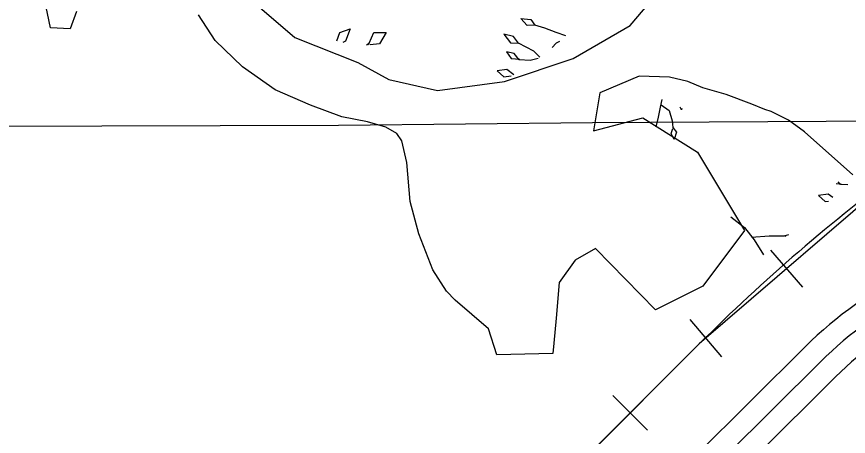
# Model space of a CAD drawing. Extents: x 380424 to 701066, y 1117407 to 1412949.
# Drawn here: x 505846 to 509751, y 1224612 to 1226584 of the extents above; entities that cross this region are included whole.
import ezdxf

# ---------------------------------------------------------------- set-up
doc = ezdxf.new("R2010")
doc.units = 0
for name, color, linetype in [('Cities Incorporated Area', 7, 'Continuous'), ('Islands', 7, 'Continuous'), ('Mangroves', 7, 'Continuous'), ('Railroads', 7, 'Continuous'), ('Section Lines', 7, 'Continuous'), ('US Route Divided Highway Outline and Fill', 7, 'Continuous'), ('US Routes Highway Center Lines', 7, 'Continuous')]:
    doc.layers.add(name, color=color, linetype=linetype)

msp = doc.modelspace()

# ---------------------------------------------------------------- linework, layer by layer
at = {"layer": 'Cities Incorporated Area'}
for points in [[(506126.3, 1226607.8), (506097.9, 1226526.2), (506004.4, 1226531.4), (505970.3, 1226696.4)], [(509771.3, 1225840.9), (509544.9, 1226042.2), (509469.4, 1226097.6), (509388.9, 1226137.9), (509358.7, 1226147.9), (509298.4, 1226173.1), (509177.6, 1226218.4), (509066.9, 1226248.6), (508996.5, 1226278.8), (508910.6, 1226299.4), (508768.2, 1226304.6), (508583.6, 1226225.5), (508553.7, 1226047.6), (508785.1, 1226108), (509041.8, 1225947), (509263.1, 1225579.5), (509066.9, 1225317.7), (508845.5, 1225207), (508563.8, 1225493.9), (508467.5, 1225439.6), (508393.7, 1225334.2), (508378.5, 1225166.5), (508367.9, 1225050.4), (508363.4, 1225001.2), (508100.9, 1224995.6), (508060.6, 1225116.4), (507904.6, 1225252.3), (507863.5, 1225294.5), (507799.3, 1225394), (507733.9, 1225563.7), (507692.8, 1225715.1), (507677.9, 1225898.2), (507653.6, 1226000.9), (507631.2, 1226034.5), (507578.9, 1226064.4), (507493, 1226088.7), (507373.4, 1226113), (507225.8, 1226167.2), (507059.6, 1226240.1), (506906.4, 1226348.5), (506777.5, 1226471.8), (506699.1, 1226591.4)]]:
    msp.add_lwpolyline(points, dxfattribs=at)
at = {"layer": 'Islands'}
msp.add_lwpolyline([(506975, 1226636.8), (507152.2, 1226485.4), (507447.3, 1226368.3), (507592.6, 1226288.6), (507822.1, 1226237), (508136, 1226279.2), (508459.2, 1226387), (508726.3, 1226541.7), (508904.3, 1226752.6)], dxfattribs=at)
at = {"layer": 'Mangroves'}
for points in [[(508242.3, 1226541.3), (508213.7, 1226575.6)], [(508213.7, 1226575.6), (508259.4, 1226569.9)], [(508279.5, 1226544.1), (508242.3, 1226541.3)], [(508259.4, 1226569.9), (508279.5, 1226544.1)], [(508325.2, 1226529.8), (508279.5, 1226544.1)], [(507349.8, 1226469.2), (507363.7, 1226508.3)], [(507363.7, 1226508.3), (507412.4, 1226526)], [(507412.4, 1226526), (507390.3, 1226468.5)], [(507500.9, 1226459.6), (507523.1, 1226508.3)], [(507523.1, 1226508.3), (507580.6, 1226508.3)], [(507580.6, 1226508.3), (507549.6, 1226455.2)], [(508179.4, 1226489.8), (508133.6, 1226501.2)], [(508133.6, 1226501.2), (508165.1, 1226461.2)], [(508379.6, 1226509.8), (508325.2, 1226529.8)], [(508425.1, 1226493.3), (508379.6, 1226509.8)], [(507390.3, 1226468.5), (507377.3, 1226462)], [(507487.8, 1226451.9), (507500.9, 1226459.6)], [(508165.1, 1226461.2), (508202.2, 1226458.3)], [(508202.2, 1226458.3), (508179.4, 1226489.8)], [(508395.1, 1226466.1), (508379.6, 1226458.3)], [(507500.3, 1226451.3), (507496.6, 1226454.7)], [(507549.6, 1226455.2), (507505, 1226451.1)], [(508273.7, 1226421.2), (508202.2, 1226458.3)], [(508301.6, 1226393.3), (508273.7, 1226421.2)], [(508379.6, 1226458.3), (508359.9, 1226438.7)], [(508182.2, 1226409.7), (508145, 1226418.3)], [(508145, 1226418.3), (508167.9, 1226386.8)], [(508167.9, 1226386.8), (508208, 1226384)], [(508205.1, 1226381.1), (508182.2, 1226409.7)], [(508256.6, 1226378.2), (508205.1, 1226381.1)], [(508294.2, 1226387.7), (508256.6, 1226378.2)], [(508147.9, 1226335.3), (508102.1, 1226329.6)], [(508102.1, 1226329.6), (508133.6, 1226301)], [(508133.6, 1226301), (508167.9, 1226305.3)], [(508180.6, 1226310.8), (508147.9, 1226335.3)], [(508874.9, 1226194.7), (508866.7, 1226158)], [(508866.7, 1226158), (508858.4, 1226111.9)], [(508872.7, 1226169.1), (508909.9, 1226143.4)], [(508967.1, 1226146.2), (508960.7, 1226157.8)], [(508969, 1226152.6), (508967.1, 1226146.2)], [(508858.4, 1226111.9), (508847, 1226066.2)], [(508909.9, 1226143.4), (508924.2, 1226094.8)], [(508924.2, 1226094.8), (508927.1, 1226063.3)], [(508918.5, 1226034.7), (508927.1, 1226057.6)], [(508932.8, 1226006.1), (508918.5, 1226034.7)], [(508927.1, 1226063.3), (508944.2, 1226040.4)], [(508944.2, 1226040.4), (508932.8, 1226006.1)], [(509693.9, 1225800), (509716.4, 1225798.4)], [(509713.5, 1225795.5), (509703.3, 1225808.3)], [(509748.7, 1225793.6), (509713.5, 1225795.5)], [(509656.3, 1225749.8), (509610.5, 1225744)], [(509610.5, 1225744), (509642, 1225715.4)], [(509642, 1225715.4), (509658.1, 1225717.4)], [(509677.6, 1225733.8), (509656.3, 1225749.8)], [(509199.7, 1225643.9), (509263.6, 1225592.8)], [(509263.6, 1225592.8), (509308.4, 1225535.3)], [(509295.6, 1225548.1), (509378.7, 1225554.5)], [(509308.4, 1225535.3), (509353, 1225465.1)], [(509378.7, 1225554.5), (509448.9, 1225554.5)], [(509448.9, 1225554.5), (509470.6, 1225559.9)], [(509459, 1225550.1), (509448.9, 1225554.5)]]:
    msp.add_lwpolyline(points, dxfattribs=at)
at = {"layer": 'Railroads'}
for p, q in [((509536.4, 1225312.6), (509386.2, 1225486.9)), ((509157.5, 1224986.3), (509007.4, 1225160.5)), ((509050.9, 1225046.2), (495384.5, 1211395.4)), ((508807.9, 1224640.9), (508645.4, 1224803.7))]:
    msp.add_line(p, q, dxfattribs=at)
msp.add_lwpolyline([(510236.2, 1226030.1), (510015.4, 1225877.1), (509050.9, 1225046.2), (505896.6, 1221895.5)], dxfattribs=at)
msp.add_arc((515158.7, 1218931.4), 8642.6, 126.51981, 134.96735, dxfattribs=at)
at = {"layer": 'Section Lines'}
msp.add_lwpolyline([(504659.9, 1229687.2), (504694.2, 1231451.2), (510003.5, 1231413.4), (509969, 1228696.1), (509928.2, 1226493.9), (509920, 1226091.9), (508549.8, 1226085.2), (507357.4, 1226072.9), (504577.5, 1226064.6), (504600.9, 1227500.8)], dxfattribs=at)
msp.add_lwpolyline([(504577.5, 1226064.6), (504570.9, 1224986.4), (504567.1, 1220724.9), (507631.2, 1220745.9), (509863.3, 1220740.5), (509894.1, 1223076.4), (509919.8, 1226078), (509920, 1226091.9), (508549.8, 1226085.2), (507357.4, 1226072.9)], close=True, dxfattribs=at)
at = {"layer": 'US Route Divided Highway Outline and Fill'}
for p, q in [((504182.3, 1219705.2), (509549.4, 1225033.5)), ((509690.3, 1224891.6), (504323.2, 1219563.2))]:
    msp.add_line(p, q, dxfattribs=at)
for radius in [1864, 1664]:
    msp.add_arc((510862.6, 1223710.7), radius, 97.1895, 134.7928, dxfattribs=at)
at = {"layer": 'US Routes Highway Center Lines'}
msp.add_line((509619.8, 1224962.5), (504252.8, 1219634.2), dxfattribs=at)
msp.add_arc((510862.6, 1223710.7), 1764, 97.1895, 134.7928, dxfattribs=at)

doc.saveas('drawing.dxf')
